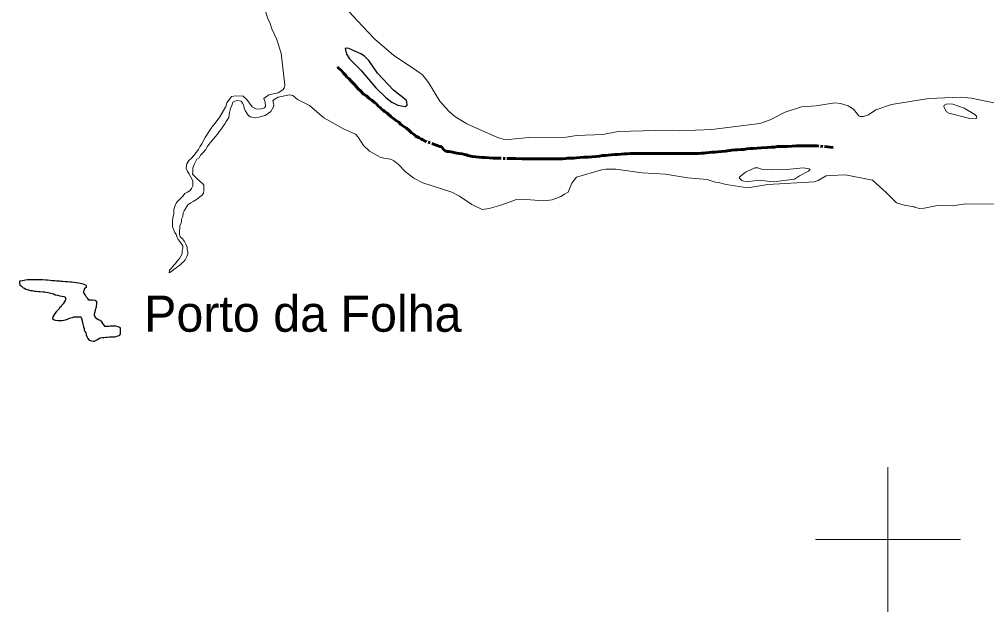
# Model space of a CAD drawing. Extents: x 553962 to 842807, y 8883888 to 9032388.
# Drawn here: x 687999 to 701363, y 8899000 to 8907189 of the extents above; entities that cross this region are included whole.
import ezdxf

# ---------------------------------------------------------------- set-up
doc = ezdxf.new("R2010")
doc.units = 0
doc.header["$LTSCALE"] = 20
doc.linetypes.add('LONG_DASH_SHORT_DASH', pattern=[9.9, 6, -1.2, 1.5, -1.2])
for name, color, linetype, lineweight in [('2', 7, 'Continuous', 13), ('21', 7, 'Continuous', 25), ('24', 7, 'Continuous', 25), ('25', 7, 'Continuous', 13), ('7', 7, 'LONG_DASH_SHORT_DASH', 60)]:
    doc.layers.add(name, color=color, linetype=linetype, lineweight=lineweight)
doc.layers.add('41', color=7, linetype='Continuous')

msp = doc.modelspace()

# ---------------------------------------------------------------- linework, layer by layer
at = {"layer": '2'}
for p, q in [((700000, 8899000), (700000, 8901000)), ((699000, 8900000), (701000, 8900000))]:
    msp.add_line(p, q, dxfattribs=at)
at = {"layer": '21', "lineweight": 13}
for points in [[(687999.32, 8903568.54), (688042.58, 8903573.66), (688065.47, 8903578.77), (688085.83, 8903581.32), (688111.27, 8903586.44), (688131.63, 8903586.44), (688162.16, 8903589), (688197.78, 8903589), (688218.13, 8903589), (688251.21, 8903589), (688281.75, 8903589), (688319.92, 8903586.44), (688363.17, 8903583.89), (688386.08, 8903581.33), (688424.24, 8903578.78), (688454.78, 8903573.66), (688490.4, 8903573.66), (688510.76, 8903571.11), (688536.2, 8903568.55), (688556.56, 8903568.55), (688576.92, 8903566), (688602.36, 8903563.44), (688632.9, 8903560.89), (688665.98, 8903558.33), (688701.6, 8903555.78), (688721.95, 8903553.22), (688783.03, 8903545.55), (688818.65, 8903540.44), (688841.55, 8903537.89), (688861.91, 8903532.77), (688882.27, 8903527.66), (688905.17, 8903517.44), (688925.53, 8903509.77), (688925.54, 8903489.32), (688905.19, 8903471.43), (688895.02, 8903440.75), (688887.39, 8903420.3), (688895.04, 8903397.3), (688915.4, 8903376.85), (688928.13, 8903348.73), (688943.41, 8903328.28), (688961.23, 8903307.83), (688984.13, 8903307.83), (689009.57, 8903307.83), (689045.2, 8903300.17), (689068.1, 8903282.27), (689068.11, 8903251.6), (689065.58, 8903231.15), (689065.59, 8903210.7), (689055.41, 8903190.25), (689052.88, 8903167.25), (689037.63, 8903118.68), (689037.64, 8903098.23), (689045.28, 8903077.78), (689068.19, 8903047.11), (689093.64, 8903034.33), (689116.54, 8903024.1), (689139.45, 8903006.21), (689154.72, 8902985.76), (689164.91, 8902965.31), (689185.27, 8902942.31), (689208.17, 8902942.31), (689233.62, 8902942.31), (689253.97, 8902944.86), (689281.96, 8902944.86), (689307.41, 8902944.86), (689332.85, 8902944.87), (689365.93, 8902939.75), (689396.47, 8902921.86), (689396.49, 8902886.07), (689396.5, 8902857.96), (689396.5, 8902837.51), (689383.79, 8902817.06), (689358.35, 8902811.94), (689337.99, 8902804.28), (689317.64, 8902801.72), (689287.11, 8902799.16), (689266.75, 8902799.16), (689243.85, 8902799.16), (689213.32, 8902796.6), (689192.96, 8902794.05), (689164.98, 8902791.49), (689142.08, 8902788.94), (689116.63, 8902783.82), (689093.74, 8902773.6), (689068.3, 8902758.26), (689037.77, 8902740.37), (689017.41, 8902740.37), (688994.51, 8902742.92), (688963.97, 8902755.7), (688943.61, 8902778.71), (688933.42, 8902804.27), (688923.24, 8902827.27), (688915.59, 8902852.83), (688905.41, 8902873.28), (688895.22, 8902893.73), (688895.22, 8902914.18), (688885.03, 8902939.74), (688877.38, 8902975.53), (688872.29, 8902995.98), (688867.19, 8903018.98)], [(688867.19, 8903018.98), (688857, 8903054.77), (688849.36, 8903075.22), (688826.45, 8903077.78), (688806.1, 8903077.77), (688775.56, 8903077.77), (688752.67, 8903075.22), (688732.31, 8903067.55), (688706.87, 8903062.44), (688683.97, 8903054.77), (688663.62, 8903044.54), (688635.63, 8903034.32), (688615.28, 8903029.21), (688587.29, 8903026.65), (688556.76, 8903026.65), (688531.31, 8903026.65), (688500.78, 8903029.2), (688480.42, 8903036.87), (688457.51, 8903054.76), (688462.6, 8903077.77), (688475.31, 8903098.22), (688490.57, 8903121.22), (688508.37, 8903146.79), (688531.27, 8903167.24), (688551.61, 8903185.13), (688556.7, 8903205.58), (688577.05, 8903218.36), (688584.67, 8903238.81), (688605.02, 8903254.15), (688617.74, 8903279.71), (688632.99, 8903300.16), (688643.16, 8903320.61), (688632.98, 8903346.17), (688612.62, 8903356.39), (688584.63, 8903361.5), (688556.63, 8903366.62), (688528.64, 8903376.84), (688495.56, 8903381.95), (688475.2, 8903392.18), (688452.3, 8903399.84), (688416.67, 8903407.51), (688396.31, 8903412.62), (688368.32, 8903417.74), (688347.97, 8903420.29), (688322.52, 8903422.85), (688286.9, 8903425.4), (688264, 8903425.4), (688230.92, 8903430.51), (688208.02, 8903433.07), (688177.48, 8903438.18), (688154.58, 8903440.74), (688124.05, 8903448.4), (688090.96, 8903458.63), (688070.6, 8903471.41), (688050.24, 8903479.08), (688029.88, 8903499.53), (688006.97, 8903517.42), (687999.33, 8903542.98), (687999.32, 8903568.54)]]:
    msp.add_lwpolyline(points, dxfattribs=at)
at = {"layer": '21'}
for points in [[(688867.19, 8903018.98), (688872.29, 8902995.98), (688877.38, 8902975.53), (688885.03, 8902939.74), (688895.22, 8902914.18), (688895.22, 8902893.73), (688905.41, 8902873.28), (688915.59, 8902852.83), (688923.24, 8902827.27), (688933.42, 8902804.27), (688943.61, 8902778.71), (688963.97, 8902755.7), (688994.51, 8902742.92), (689017.41, 8902740.37), (689037.77, 8902740.37), (689068.3, 8902758.26), (689093.74, 8902773.6), (689116.63, 8902783.82), (689142.08, 8902788.94), (689164.98, 8902791.49), (689192.96, 8902794.05), (689213.32, 8902796.6), (689243.85, 8902799.16), (689266.75, 8902799.16), (689287.11, 8902799.16), (689317.64, 8902801.72), (689337.99, 8902804.28), (689358.35, 8902811.94), (689383.79, 8902817.06), (689396.5, 8902837.51), (689396.5, 8902857.96), (689396.49, 8902886.07), (689396.47, 8902921.86), (689365.93, 8902939.75), (689332.85, 8902944.87), (689307.41, 8902944.86), (689281.96, 8902944.86), (689253.97, 8902944.86), (689233.62, 8902942.31), (689208.17, 8902942.31), (689185.27, 8902942.31), (689164.91, 8902965.31), (689154.72, 8902985.76), (689139.45, 8903006.21), (689116.54, 8903024.1), (689093.64, 8903034.33), (689068.19, 8903047.11), (689045.28, 8903077.78), (689037.64, 8903098.23), (689037.63, 8903118.68), (689052.88, 8903167.25), (689055.41, 8903190.25), (689065.59, 8903210.7), (689065.58, 8903231.15), (689068.11, 8903251.6), (689068.1, 8903282.27), (689045.2, 8903300.17), (689009.57, 8903307.83), (688984.13, 8903307.83), (688961.23, 8903307.83), (688943.41, 8903328.28), (688928.13, 8903348.73), (688915.4, 8903376.85), (688895.04, 8903397.3), (688887.39, 8903420.3), (688895.02, 8903440.75), (688905.19, 8903471.43), (688925.54, 8903489.32), (688925.53, 8903509.77), (688905.17, 8903517.44), (688882.27, 8903527.66), (688861.91, 8903532.77), (688841.55, 8903537.89), (688818.65, 8903540.44), (688783.03, 8903545.55), (688721.95, 8903553.22), (688701.6, 8903555.78), (688665.98, 8903558.33), (688632.9, 8903560.89), (688602.36, 8903563.44), (688576.92, 8903566), (688556.56, 8903568.55), (688536.2, 8903568.55), (688510.76, 8903571.11), (688490.4, 8903573.66), (688454.78, 8903573.66), (688424.24, 8903578.78), (688386.08, 8903581.33), (688363.17, 8903583.89), (688319.92, 8903586.44), (688281.75, 8903589), (688251.21, 8903589), (688218.13, 8903589), (688197.78, 8903589), (688162.16, 8903589), (688131.63, 8903586.44), (688111.27, 8903586.44), (688085.83, 8903581.32), (688065.47, 8903578.77), (688042.58, 8903573.66), (687999.32, 8903568.54)], [(687999.32, 8903568.54), (687999.33, 8903542.98), (688006.97, 8903517.42), (688029.88, 8903499.53), (688050.24, 8903479.08), (688070.6, 8903471.41), (688090.96, 8903458.63), (688124.05, 8903448.4), (688154.58, 8903440.74), (688177.48, 8903438.18), (688208.02, 8903433.07), (688230.92, 8903430.51), (688264, 8903425.4), (688286.9, 8903425.4), (688322.52, 8903422.85), (688347.97, 8903420.29), (688368.32, 8903417.74), (688396.31, 8903412.62), (688416.67, 8903407.51), (688452.3, 8903399.84), (688475.2, 8903392.18), (688495.56, 8903381.95), (688528.64, 8903376.84), (688556.63, 8903366.62), (688584.63, 8903361.5), (688612.62, 8903356.39), (688632.98, 8903346.17), (688643.16, 8903320.61), (688632.99, 8903300.16), (688617.74, 8903279.71), (688605.02, 8903254.15), (688584.67, 8903238.81), (688577.05, 8903218.36), (688556.7, 8903205.58), (688551.61, 8903185.13), (688531.27, 8903167.24), (688508.37, 8903146.79), (688490.57, 8903121.22), (688475.31, 8903098.22), (688462.6, 8903077.77), (688457.51, 8903054.76), (688480.42, 8903036.87), (688500.78, 8903029.2), (688531.31, 8903026.65), (688556.76, 8903026.65), (688587.29, 8903026.65), (688615.28, 8903029.21), (688635.63, 8903034.32), (688663.62, 8903044.54), (688683.97, 8903054.77), (688706.87, 8903062.44), (688732.31, 8903067.55), (688752.67, 8903075.22), (688775.56, 8903077.77), (688806.1, 8903077.77), (688826.45, 8903077.78), (688849.36, 8903075.22), (688857, 8903054.77), (688867.19, 8903018.98)]]:
    msp.add_lwpolyline(points, dxfattribs=at)
at = {"layer": '24'}
msp.add_lwpolyline([(692949.1, 8906444.79), (692825.93, 8906621.66), (692768.48, 8906681.17), (692716.62, 8906713.15), (692549.29, 8906785.24), (692516.71, 8906791.46), (692502.14, 8906785.38), (692518.37, 8906705.43), (692562.64, 8906642.02), (692720.7, 8906481.28), (692924.1, 8906239.92), (693063.62, 8906110.66), (693147.36, 8906044.97), (693227.33, 8906002.22), (693327.68, 8905986.15), (693356.98, 8906001.2), (693353.06, 8906048.66), (693342.78, 8906069.97), (693166.39, 8906209.05)], close=True, dxfattribs=at)
at = {"layer": '25'}
for points in [[(692044.79, 8908056.69), (692052.82, 8908026.72), (692050.71, 8907961.01), (692118.3, 8907868.3), (692160.07, 8907748.41), (692220.32, 8907669.35), (692364.92, 8907535.6), (692534.05, 8907312.77), (692551.49, 8907299.65), (692676.39, 8907162.12)], [(691462.26, 8907129.93), (691426.99, 8907208.97), (691331.21, 8907539.37), (691281.37, 8907685.43)], [(692676.39, 8907162.12), (692807.37, 8907022.47), (692915.74, 8906912.1), (693169.85, 8906693.37), (693492.84, 8906478.98), (693569.92, 8906419.61), (693650.43, 8906314.38), (693809.11, 8906055.63), (693809.11, 8906055.63), (693928.39, 8905925.43), (694016.84, 8905845.3), (694182.05, 8905743.97), (694607.38, 8905554.58), (694682.07, 8905531.75), (694755.59, 8905527.62), (695038.04, 8905553.36), (695553.87, 8905557.93), (695698.17, 8905581.37), (696059.55, 8905599.15), (696272.69, 8905636.59), (696786.41, 8905651.02), (697116.61, 8905647.94), (697567.05, 8905664.3), (698228.97, 8905748.85), (698370.56, 8905800.91), (698581.29, 8905906.67), (698805.82, 8905980.64), (699008.1, 8905992.75), (699263.55, 8906033.62), (699343.24, 8906026.85), (699449.51, 8905993.74), (699522.07, 8905946.64), (699595.22, 8905855.68), (699616.95, 8905846.3), (699662.19, 8905846.27), (699730.09, 8905870.06)], [(690770.21, 8905843.15), (690852.02, 8905982.08), (690868.14, 8906034.45), (690928.03, 8906123.37), (690992.07, 8906133.5), (691093.05, 8906124.64), (691142.76, 8906079.19), (691216.76, 8905978.96), (691277.55, 8905948.15), (691342.45, 8905951.77), (691386.46, 8905966.21), (691399.83, 8905981.84), (691397.69, 8906042.21), (691378.67, 8906092.72), (691448.3, 8906144.91), (691574.62, 8906171.93), (691637.48, 8906214.2), (691659.77, 8906239.46), (691666.45, 8906276.95), (691614.27, 8906720.39), (691553.2, 8906917.66), (691488.12, 8907058.85), (691462.26, 8907129.93)], [(691259.18, 8905826.45), (691259.18, 8905826.45), (691190.1, 8905839.81), (691158.9, 8905862.09), (691141.07, 8905891.04), (691121.01, 8905926.68), (691103.18, 8905962.32), (691098.73, 8905997.96), (691080.9, 8906031.37), (691063.07, 8906058.1), (691014.04, 8906069.23), (691014.04, 8906069.23), (690976.16, 8906058.1), (690976.16, 8906058.1), (690950.77, 8906042.36), (690932.68, 8905999.21), (690914.61, 8905958.6), (690901.54, 8905902.7), (690898.74, 8905862.01), (690893.45, 8905831.51), (690857.49, 8905778.27), (690836.93, 8905745.31), (690816.35, 8905709.8), (690790.69, 8905676.87), (690759.92, 8905638.87), (690736.79, 8905603.38), (690706, 8905562.84), (690670.09, 8905517.24), (690641.91, 8905486.87), (690618.84, 8905459.01), (690595.74, 8905428.6), (690575.13, 8905388.01), (690536.72, 8905350.05), (690503.41, 8905312.07), (690485.37, 8905276.55), (690449.62, 8905256.39), (690436.72, 8905228.48), (690418.67, 8905190.42), (690405.74, 8905157.41), (690397.93, 8905129.47), (690397.63, 8905081.14), (690392.33, 8905048.1), (690422.67, 8905017.4), (690453.02, 8904989.26), (690498.55, 8904945.76), (690526.39, 8904922.72), (690546.58, 8904897.17), (690546.1, 8904820.85), (690543.34, 8904787.79), (690525.36, 8904759.91), (690492.14, 8904737.19), (690446.1, 8904699.28), (690400.12, 8904671.55), (690366.94, 8904653.92), (690328.58, 8904623.6), (690300.32, 8904580.5), (690274.62, 8904539.94), (690261.72, 8904512.03), (690258.85, 8904461.16), (690240.84, 8904428.19), (690240.64, 8904397.66), (690232.83, 8904369.72), (690214.83, 8904339.29), (690214.64, 8904308.77), (690211.79, 8904260.45), (690211.53, 8904219.75), (690221.47, 8904181.54), (690251.84, 8904155.93), (690282.13, 8904117.61), (690297.15, 8904079.37), (690317.25, 8904038.56), (690319.61, 8904010.57), (690327.01, 8903972.37), (690326.81, 8903941.84), (690311.34, 8903908.86), (690288.15, 8903863.19), (690267.62, 8903835.32), (690239.49, 8903812.58), (690211.34, 8903787.3), (690183.23, 8903767.1), (690134.66, 8903731.75), (690106.53, 8903709), (690068.21, 8903683.77), (690073.52, 8903719.36), (690106.8, 8903752.25), (690129.93, 8903787.74), (690155.53, 8903813.04), (690176.06, 8903840.91), (690211.94, 8903881.41), (690229.97, 8903916.93), (690247.97, 8903947.36), (690250.78, 8903988.04), (690256.1, 8904026.17), (690256.31, 8904059.24), (690236.15, 8904089.88), (690218.52, 8904117.96), (690195.8, 8904146.06), (690180.71, 8904174.13), (690165.69, 8904212.37), (690148.07, 8904242.99), (690133, 8904273.6)], [(691574.85, 8906114.81), (691519.38, 8906081.73), (691502.8, 8906063.34), (691513.32, 8906012.81), (691511.47, 8905978.93), (691473.48, 8905914.08), (691441.23, 8905891.33)], [(694392.32, 8904560.87), (694249.32, 8904629.21), (694079.68, 8904743.6), (693976.25, 8904797.96), (693575.69, 8904930.82), (693449.13, 8904994.93), (693335.6, 8905079.02), (693236.27, 8905180.31), (693168.54, 8905236.29), (693127.6, 8905254.09), (693035.37, 8905267.95), (692983.1, 8905283.88), (692837.71, 8905367.12), (692753.55, 8905443.27), (692681.2, 8905561), (692642.06, 8905601.01), (692477.9, 8905674.01), (692207.37, 8905825.68), (692006.32, 8905995.8), (691842.98, 8906078.63), (691777.93, 8906135.41), (691733.18, 8906147.21), (691574.85, 8906114.81)], [(699730.09, 8905870.06), (699833.64, 8905937.39), (700049.07, 8906011.01), (700564.93, 8906093.89), (701005.22, 8906113.58), (701154.47, 8906101.36), (701659.77, 8905992.75), (701803.51, 8905986.47), (702058.86, 8906003.41), (702175.86, 8905983.8), (702373.02, 8905910.58), (702436.85, 8905905.54), (702682.02, 8905912.78), (702942.64, 8905799.84), (703043.52, 8905742.35)], [(690133, 8904273.6), (690112.93, 8904319.49), (690113.4, 8904393.26), (690118.82, 8904446.66), (690131.9, 8904502.55), (690134.8, 8904558.5), (690152.96, 8904614.37), (690171.03, 8904654.98), (690204.33, 8904690.41), (690235.07, 8904723.32), (690260.69, 8904751.16), (690283.76, 8904779.02), (690322.07, 8904801.71), (690360.36, 8904821.85), (690378.35, 8904849.74), (690396.4, 8904887.8), (690396.82, 8904953.94), (690381.73, 8904982.01), (690361.6, 8905017.73), (690341.51, 8905058.55), (690323.87, 8905086.62), (690306.32, 8905127.42), (690306.58, 8905168.13), (690314.37, 8905193.52), (690340.09, 8905236.63), (690373.36, 8905266.98), (690409.23, 8905307.49), (690440.02, 8905348.03), (690475.92, 8905391.09), (690493.95, 8905426.61), (690519.67, 8905469.72), (690566.02, 8905555.96), (690657.48, 8905699.49), (690657.48, 8905699.49), (690702.05, 8905750.72), (690702.05, 8905750.72), (690746.62, 8905810.86), (690770.21, 8905843.15)], [(691441.23, 8905891.33), (691395.32, 8905858.95), (691308.5, 8905834.74), (691259.18, 8905826.45)], [(697658.85, 8904933.33), (697614.42, 8904938.48), (697502.5, 8904976.82), (697230.87, 8904997.9), (696928.15, 8905046.6), (696603.4, 8905069.01), (696240.06, 8905118.08), (696100.05, 8905116.63), (696040.61, 8905107.04), (695698.66, 8905008.48), (695631.87, 8904924.26), (695580.3, 8904801.6), (695529.72, 8904770.2)], [(700224.12, 8904617.83), (700117.5, 8904650.22), (699976.27, 8904795.35), (699784.6, 8904966.97), (699413.24, 8905038.81), (699203.79, 8905030.7), (699146.04, 8905026.8), (699035.29, 8904960.19), (698979.96, 8904944.46), (698337.77, 8904907.66), (698063.26, 8904859.22), (697765.09, 8904905.39), (697658.85, 8904933.33)], [(695529.72, 8904770.2), (695479.13, 8904738.79), (695358.22, 8904694.15), (695244.62, 8904680.37), (694936.53, 8904700.97), (694868.4, 8904699.27), (694652.18, 8904617.68), (694490.8, 8904574.39), (694392.32, 8904560.87)], [(700368.49, 8904593.79), (700361.28, 8904595.9), (700224.12, 8904617.83)], [(701498, 8904635.87), (701073.34, 8904639.86), (700893.58, 8904612.2), (700683.67, 8904613.81), (700499.04, 8904578.53), (700435.51, 8904574.2), (700368.49, 8904593.79)]]:
    msp.add_lwpolyline(points, dxfattribs=at)
for points in [[(692949.1, 8906444.79), (692825.93, 8906621.66), (692768.48, 8906681.17), (692716.62, 8906713.15), (692549.29, 8906785.24), (692516.71, 8906791.46), (692502.14, 8906785.38), (692518.37, 8906705.43), (692562.64, 8906642.02), (692720.7, 8906481.28), (692924.1, 8906239.92), (693063.62, 8906110.66), (693147.36, 8906044.97), (693227.33, 8906002.22), (693327.68, 8905986.15), (693356.98, 8906001.2), (693353.06, 8906048.66), (693342.78, 8906069.97), (693166.39, 8906209.05)], [(700838.52, 8905891.31), (701132.29, 8905819.61), (701206.62, 8905813.06), (701222.66, 8905818.21), (701228.32, 8905829.35), (701220.61, 8905851.53), (701199.72, 8905872.41), (701053.6, 8905962.07), (700895.42, 8906014.87), (700818.62, 8906021.51), (700774.52, 8906004.29), (700770.27, 8905978.08), (700810.1, 8905908.94)], [(698388.11, 8905109.26), (698266.4, 8905114.98), (698201.59, 8905136.8), (698161.03, 8905135.87), (698032.81, 8905076.54), (697953.19, 8905013.55), (697944.03, 8904996.16), (697979.24, 8904962.19), (698006.69, 8904952.86), (698079.16, 8904948.78), (698215.57, 8904965.37), (698416.05, 8904942.79), (698710.22, 8904978.5), (698778.61, 8905025.09), (698900.19, 8905090.54), (698922.8, 8905112.56), (698909.93, 8905123.12), (698826.83, 8905137.91), (698603.19, 8905114.77)]]:
    msp.add_lwpolyline(points, close=True, dxfattribs=at)
at = {"layer": '7'}
for points in [[(693130.68, 8905846.19), (693095.04, 8905876.86), (693074.68, 8905894.75), (693044.14, 8905912.64), (693023.78, 8905933.09), (693000.87, 8905948.43), (692983.05, 8905968.88), (692955.05, 8905989.33), (692934.69, 8906022.56), (692904.14, 8906037.89), (692871.05, 8906073.68), (692830.34, 8906094.13), (692797.24, 8906132.47), (692753.98, 8906155.48), (692713.25, 8906198.93), (692680.16, 8906229.6), (692634.34, 8906283.28), (692593.61, 8906324.18), (692550.34, 8906370.19), (692522.35, 8906390.64), (692509.62, 8906411.09), (692476.52, 8906446.87), (692448.52, 8906480.1), (692412.89, 8906510.78), (692392.53, 8906531.22)], [(694492.18, 8905273.63), (694436.19, 8905278.74), (694392.94, 8905278.74), (694352.23, 8905281.3), (694260.62, 8905294.08), (694235.17, 8905299.19), (694197, 8905306.86), (694176.65, 8905314.53), (694151.2, 8905319.64), (694115.58, 8905327.3), (694074.86, 8905334.97), (694044.33, 8905340.08), (694003.61, 8905347.75), (693965.44, 8905355.42), (693932.36, 8905360.53), (693912, 8905363.09), (693881.47, 8905373.31), (693861.11, 8905391.2), (693830.56, 8905429.55), (693810.2, 8905432.1), (693619.34, 8905498.56), (693596.44, 8905508.78), (693573.53, 8905521.56), (693553.17, 8905534.34), (693522.63, 8905552.24), (693494.64, 8905562.46), (693466.64, 8905580.35), (693448.82, 8905600.8), (693418.28, 8905618.69), (693382.65, 8905654.48), (693349.56, 8905685.15), (693324.11, 8905700.49), (693270.66, 8905733.72), (693240.12, 8905766.95), (693212.12, 8905787.4), (693153.58, 8905828.29), (693130.68, 8905846.19)], [(699241.76, 8905417.47), (699018.72, 8905439.87), (698972.93, 8905439.87), (698924.58, 8905439.87), (698871.15, 8905439.87), (698799.9, 8905439.87), (698733.75, 8905439.87), (698675.22, 8905434.75), (698609.07, 8905432.2), (698563.27, 8905432.19), (698520.01, 8905429.64), (698474.22, 8905429.64), (698430.96, 8905421.97), (698387.71, 8905421.97), (698331.73, 8905419.41), (698247.77, 8905411.74), (698191.78, 8905409.18), (698140.9, 8905401.51), (698092.56, 8905401.51), (698049.3, 8905398.96), (698008.59, 8905391.29), (697970.42, 8905391.29), (697922.08, 8905383.61), (697886.46, 8905383.61), (697843.21, 8905378.5), (697754.15, 8905368.27), (697700.72, 8905363.16), (697649.83, 8905358.05), (697609.12, 8905352.94), (697565.87, 8905350.38)], [(697565.87, 8905350.38), (697527.7, 8905347.82), (697489.54, 8905342.71), (697456.46, 8905340.15), (697420.84, 8905337.59), (697380.13, 8905335.04), (697336.87, 8905335.04), (697280.89, 8905335.04), (697230.01, 8905335.04), (697186.75, 8905335.04), (697148.58, 8905335.03), (697105.33, 8905335.03), (697082.42, 8905335.03), (697046.8, 8905335.03), (697011.18, 8905335.03), (696990.82, 8905335.03), (696957.74, 8905335.03), (696934.85, 8905335.03), (696896.68, 8905335.03), (696876.32, 8905335.03), (696820.35, 8905335.03), (696772, 8905335.03), (696721.12, 8905335.02), (696670.22, 8905335.02), (696624.42, 8905335.02), (696578.62, 8905335.02), (696520.1, 8905335.02), (696481.93, 8905332.46), (696438.68, 8905332.46), (696397.96, 8905329.91), (696359.8, 8905327.35), (696314, 8905324.79), (696265.65, 8905322.23), (696227.49, 8905319.68), (696176.6, 8905317.12), (696135.89, 8905312.01), (696095.18, 8905306.89), (696054.47, 8905304.34), (696013.76, 8905299.22), (695970.51, 8905294.11), (695906.9, 8905289), (695858.55, 8905283.88), (695800.03, 8905281.33), (695698.26, 8905273.66), (695657.55, 8905271.1), (695616.83, 8905268.54), (695578.67, 8905268.54), (695548.13, 8905263.43), (695509.97, 8905260.87), (695464.17, 8905260.87), (695426, 8905260.87), (695377.66, 8905260.87), (695339.49, 8905260.87), (695293.69, 8905260.87), (695242.8, 8905260.87), (695194.46, 8905260.87), (695143.57, 8905260.86), (695097.76, 8905260.86), (695051.97, 8905260.86), (695001.08, 8905260.86), (694945.1, 8905260.86), (694856.04, 8905263.42), (694614.31, 8905268.52), (694545.61, 8905271.08), (694492.18, 8905273.63)]]:
    msp.add_lwpolyline(points, dxfattribs=at)

# ---------------------------------------------------------------- texts
at = {"layer": '41'}
msp.add_text('Porto da Folha', height=500, dxfattribs=at).set_placement((689722.88, 8902870.03))

doc.saveas('drawing.dxf')
